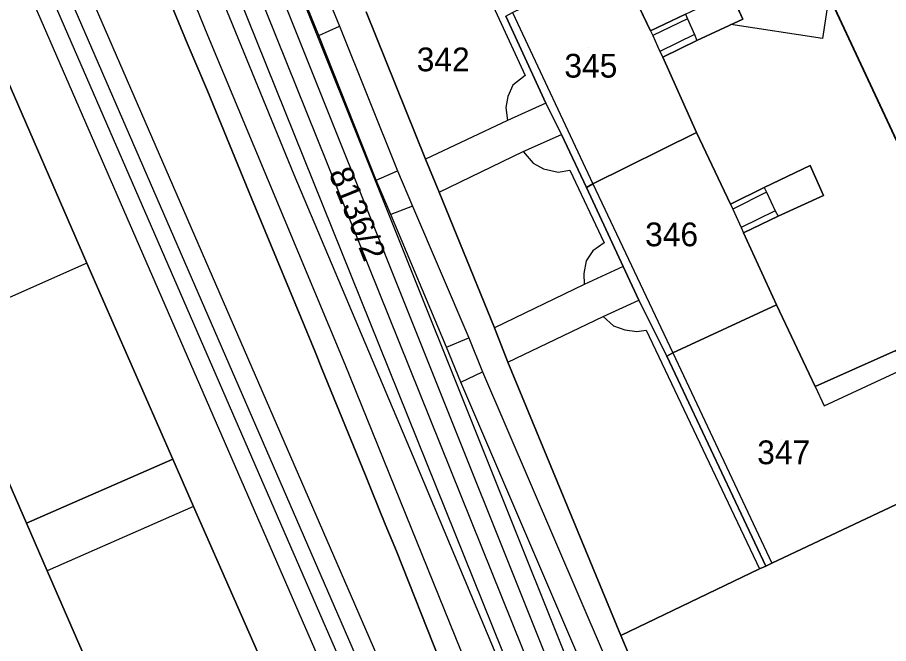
# Model space of a CAD drawing. Extents: x -264070 to -262271, y -1238894 to -1238141.
# Drawn here: x -263757 to -263683.6, y -1238742.4 to -1238689.6 of the extents above; entities that cross this region are included whole.
import ezdxf

# ---------------------------------------------------------------- set-up
doc = ezdxf.new("R2010")
doc.units = 0
for name, color, linetype in [('body_kn', 7, 'Continuous'), ('kladpar_druhypozemkov', 7, 'Continuous'), ('kladpar_hranice', 7, 'Continuous'), ('kladpar_parcelnecisla', 7, 'Continuous'), ('kladpar_plochy', 7, 'Continuous'), ('tarchy_linie', 7, 'Continuous'), ('zappar_hrandruhpozemk', 7, 'Continuous')]:
    doc.layers.add(name, color=color, linetype=linetype)

msp = doc.modelspace()

# ---------------------------------------------------------------- linework, layer by layer
at = {"layer": 'body_kn'}
for p, q in [((-263700.52, -1238689.76), (-263700.52, -1238689.76)), ((-263700.52, -1238689.76), (-263700.52, -1238689.76)), ((-263695.87, -1238689.79), (-263695.87, -1238689.79)), ((-263729.86, -1238690.38), (-263729.86, -1238690.38)), ((-263696.86, -1238690.25), (-263696.86, -1238690.25)), ((-263740.97, -1238691.13), (-263740.97, -1238691.13)), ((-263731.59, -1238691.16), (-263731.59, -1238691.16)), ((-263731.59, -1238691.16), (-263731.59, -1238691.16)), ((-263703.64, -1238690.77), (-263703.64, -1238690.77)), ((-263703.64, -1238690.77), (-263703.64, -1238690.77)), ((-263703.44, -1238691.16), (-263703.44, -1238691.16)), ((-263703.44, -1238691.16), (-263703.44, -1238691.16)), ((-263699.93, -1238691.08), (-263699.93, -1238691.08)), ((-263699.93, -1238691.08), (-263699.93, -1238691.08)), ((-263742.68, -1238691.8), (-263742.68, -1238691.8)), ((-263699.74, -1238691.59), (-263699.74, -1238691.59)), ((-263689.15, -1238691.43), (-263689.15, -1238691.43)), ((-263702.86, -1238692.5), (-263702.86, -1238692.5)), ((-263702.86, -1238692.5), (-263702.86, -1238692.5)), ((-263702.61, -1238693), (-263702.61, -1238693)), ((-263714.21, -1238694.52), (-263714.21, -1238694.52)), ((-263740.97, -1238695.83), (-263740.97, -1238695.83)), ((-263715.24, -1238695.36), (-263715.24, -1238695.36)), ((-263715.65, -1238696.3), (-263715.65, -1238696.3)), ((-263715.82, -1238697.23), (-263715.82, -1238697.23)), ((-263712.45, -1238696.86), (-263712.45, -1238696.86)), ((-263712.45, -1238696.86), (-263712.45, -1238696.86)), ((-263715.7, -1238698.31), (-263715.7, -1238698.31)), ((-263715.7, -1238698.31), (-263715.7, -1238698.31)), ((-263711.13, -1238699.49), (-263711.13, -1238699.49)), ((-263699.76, -1238699.32), (-263699.76, -1238699.32)), ((-263699.76, -1238699.32), (-263699.76, -1238699.32)), ((-263714.36, -1238700.92), (-263714.36, -1238700.92)), ((-263722.61, -1238701.59), (-263722.61, -1238701.59)), ((-263713.53, -1238701.92), (-263713.53, -1238701.92)), ((-263712.67, -1238702.39), (-263712.67, -1238702.39)), ((-263690.19, -1238702.1), (-263690.19, -1238702.1)), ((-263733.66, -1238702.9), (-263733.66, -1238702.9)), ((-263733.66, -1238702.9), (-263733.66, -1238702.9)), ((-263724.97, -1238702.55), (-263724.97, -1238702.55)), ((-263711.43, -1238702.67), (-263711.43, -1238702.67)), ((-263710.43, -1238702.51), (-263710.43, -1238702.51)), ((-263726.75, -1238703.35), (-263726.75, -1238703.35)), ((-263726.75, -1238703.35), (-263726.75, -1238703.35)), ((-263708.49, -1238703.65), (-263708.49, -1238703.65)), ((-263708.49, -1238703.65), (-263708.49, -1238703.65)), ((-263721.44, -1238704.35), (-263721.44, -1238704.35)), ((-263721.44, -1238704.35), (-263721.44, -1238704.35)), ((-263709.03, -1238703.95), (-263709.03, -1238703.95)), ((-263694.05, -1238703.97), (-263694.05, -1238703.97)), ((-263694.05, -1238703.97), (-263694.05, -1238703.97)), ((-263693.85, -1238704.36), (-263693.85, -1238704.36)), ((-263693.85, -1238704.36), (-263693.85, -1238704.36)), ((-263689.07, -1238704.64), (-263689.07, -1238704.64)), ((-263737.26, -1238704.85), (-263737.26, -1238704.85)), ((-263696.91, -1238705.36), (-263696.91, -1238705.36)), ((-263696.91, -1238705.36), (-263696.91, -1238705.36)), ((-263723.71, -1238705.54), (-263723.71, -1238705.54)), ((-263696.71, -1238705.78), (-263696.71, -1238705.78)), ((-263696.71, -1238705.78), (-263696.71, -1238705.78)), ((-263693.14, -1238705.92), (-263693.14, -1238705.92)), ((-263693.14, -1238705.92), (-263693.14, -1238705.92)), ((-263725.52, -1238706.25), (-263725.52, -1238706.25)), ((-263725.52, -1238706.25), (-263725.52, -1238706.25)), ((-263692.87, -1238706.37), (-263692.87, -1238706.37)), ((-263696.01, -1238707.33), (-263696.01, -1238707.33)), ((-263696.01, -1238707.33), (-263696.01, -1238707.33)), ((-263736.12, -1238707.65), (-263736.12, -1238707.65)), ((-263695.81, -1238707.79), (-263695.81, -1238707.79)), ((-263707.55, -1238708.62), (-263707.55, -1238708.62)), ((-263708.5, -1238709.29), (-263708.5, -1238709.29)), ((-263751.14, -1238710.33), (-263751.14, -1238710.33)), ((-263751.14, -1238710.33), (-263751.14, -1238710.33)), ((-263709.06, -1238710.14), (-263709.06, -1238710.14)), ((-263709.27, -1238711.19), (-263709.27, -1238711.19)), ((-263705.93, -1238710.61), (-263705.93, -1238710.61)), ((-263705.93, -1238710.61), (-263705.93, -1238710.61)), ((-263709.24, -1238712.14), (-263709.24, -1238712.14)), ((-263709.24, -1238712.14), (-263709.24, -1238712.14)), ((-263704.61, -1238713.45), (-263704.61, -1238713.45)), ((-263693.01, -1238713.83), (-263693.01, -1238713.83)), ((-263693.01, -1238713.83), (-263693.01, -1238713.83)), ((-263733.1, -1238714.87), (-263733.1, -1238714.87)), ((-263707.63, -1238714.83), (-263707.63, -1238714.83)), ((-263706.75, -1238715.62), (-263706.75, -1238715.62)), ((-263716.79, -1238715.79), (-263716.79, -1238715.79)), ((-263705.8, -1238715.96), (-263705.8, -1238715.96)), ((-263704.79, -1238716.08), (-263704.79, -1238716.08)), ((-263704, -1238715.98), (-263704, -1238715.98)), ((-263718.96, -1238716.62), (-263718.96, -1238716.62)), ((-263718.96, -1238716.62), (-263718.96, -1238716.62)), ((-263731.89, -1238717.8), (-263731.89, -1238717.8)), ((-263720.83, -1238717.4), (-263720.83, -1238717.4)), ((-263702.27, -1238718.15), (-263702.27, -1238718.15)), ((-263701.77, -1238717.89), (-263701.77, -1238717.89)), ((-263701.77, -1238717.89), (-263701.77, -1238717.89)), ((-263731.3, -1238719.3), (-263731.3, -1238719.3)), ((-263729.39, -1238718.85), (-263729.39, -1238718.85)), ((-263729.39, -1238718.85), (-263729.39, -1238718.85)), ((-263715.65, -1238718.66), (-263715.65, -1238718.66)), ((-263715.65, -1238718.66), (-263715.65, -1238718.66)), ((-263717.8, -1238719.47), (-263717.8, -1238719.47)), ((-263719.61, -1238720.34), (-263719.61, -1238720.34)), ((-263719.61, -1238720.34), (-263719.61, -1238720.34)), ((-263689.75, -1238720.73), (-263689.75, -1238720.73)), ((-263689.75, -1238720.73), (-263689.75, -1238720.73)), ((-263689.01, -1238722.35), (-263689.01, -1238722.35)), ((-263743.89, -1238726.84), (-263743.89, -1238726.84)), ((-263723.61, -1238726.68), (-263723.61, -1238726.68)), ((-263727.68, -1238728.12), (-263727.68, -1238728.12)), ((-263727.12, -1238729.53), (-263727.12, -1238729.53)), ((-263742.14, -1238730.82), (-263742.14, -1238730.82)), ((-263742.14, -1238730.82), (-263742.14, -1238730.82)), ((-263756.24, -1238732.22), (-263756.24, -1238732.22)), ((-263726, -1238732.3), (-263726, -1238732.3)), ((-263725.04, -1238734.58), (-263725.04, -1238734.58)), ((-263694.45, -1238736.07), (-263694.45, -1238736.07)), ((-263693.92, -1238735.84), (-263693.92, -1238735.84)), ((-263693.41, -1238735.6), (-263693.41, -1238735.6)), ((-263754.49, -1238736.24), (-263754.49, -1238736.24)), ((-263706.15, -1238741.67), (-263706.15, -1238741.67))]:
    msp.add_line(p, q, dxfattribs=at)
at = {"layer": 'kladpar_druhypozemkov'}
for p, q in [((-263720.82, -1238692.17), (-263720.82, -1238692.17)), ((-263708.89, -1238692.21), (-263708.89, -1238692.21)), ((-263731.48, -1238701.57), (-263731.48, -1238701.57)), ((-263701.89, -1238706.81), (-263701.89, -1238706.81)), ((-263692.59, -1238725.16), (-263692.59, -1238725.16))]:
    msp.add_line(p, q, dxfattribs=at)
at = {"layer": 'kladpar_hranice'}
for points in [[(-263682.81, -1238670.42), (-263686.17, -1238671.99), (-263692.32, -1238658.86), (-263700.34, -1238662.68), (-263699.69, -1238664.12), (-263701.03, -1238664.76), (-263700.2, -1238666.52), (-263698.82, -1238665.91), (-263697.73, -1238668.28), (-263699.14, -1238668.94), (-263698.23, -1238670.78), (-263696.9, -1238670.15), (-263690.34, -1238684.08), (-263675.44, -1238716)], [(-263650.18, -1238703.94), (-263675.44, -1238716), (-263690.34, -1238684.08), (-263696.9, -1238670.15), (-263698.23, -1238670.78), (-263699.14, -1238668.94), (-263697.73, -1238668.28), (-263698.82, -1238665.91), (-263700.2, -1238666.52), (-263701.03, -1238664.76), (-263699.69, -1238664.12), (-263700.34, -1238662.68), (-263692.32, -1238658.86), (-263686.17, -1238671.99), (-263682.81, -1238670.42), (-263682.99, -1238670.07), (-263679.88, -1238668.48), (-263679.68, -1238668.92), (-263676.39, -1238667.38)], [(-263778.04, -1238682.19), (-263773.07, -1238693.59), (-263770.95, -1238698.48), (-263763.42, -1238715.75), (-263756.24, -1238732.22), (-263754.49, -1238736.24), (-263749.07, -1238748.68), (-263741.89, -1238765.38), (-263739.78, -1238770.19), (-263738.54, -1238773.02), (-263760.47, -1238761.75), (-263772.58, -1238754.25), (-263773.1, -1238754.88), (-263778.74, -1238751.92), (-263778.43, -1238751.26), (-263785.96, -1238747.21), (-263786.42, -1238747.77), (-263789.85, -1238746), (-263789.78, -1238745.48), (-263823.96, -1238727.21)], [(-263721.41, -1238743.72), (-263725.04, -1238734.58), (-263726, -1238732.3), (-263727.12, -1238729.53), (-263727.68, -1238728.12), (-263731.3, -1238719.3), (-263731.89, -1238717.8), (-263733.1, -1238714.87), (-263736.12, -1238707.65), (-263737.26, -1238704.85), (-263740.97, -1238695.83), (-263742.68, -1238691.8), (-263745.76, -1238684.36)], [(-263745.76, -1238684.36), (-263742.68, -1238691.8), (-263740.97, -1238695.83), (-263737.26, -1238704.85), (-263736.12, -1238707.65), (-263733.1, -1238714.87), (-263731.89, -1238717.8), (-263731.3, -1238719.3), (-263727.68, -1238728.12), (-263727.12, -1238729.53), (-263726, -1238732.3), (-263725.04, -1238734.58), (-263721.41, -1238743.72)], [(-263706.42, -1238684.94), (-263703.64, -1238690.77), (-263700.7, -1238689.38), (-263696.86, -1238687.54), (-263695.87, -1238689.79), (-263699.74, -1238691.59), (-263702.61, -1238693), (-263699.76, -1238699.32), (-263708.49, -1238703.65), (-263709.03, -1238703.95), (-263711.13, -1238699.49), (-263712.45, -1238696.86), (-263715.84, -1238689.53), (-263715.28, -1238689.23), (-263706.42, -1238684.94)], [(-263700.7, -1238689.38), (-263703.64, -1238690.77), (-263706.42, -1238684.94)], [(-263682.96, -1238717.69), (-263689.75, -1238720.73), (-263693.01, -1238713.83), (-263695.81, -1238707.79), (-263692.87, -1238706.37), (-263689.07, -1238704.64), (-263690.19, -1238702.1), (-263694.05, -1238703.97), (-263696.91, -1238705.36), (-263699.76, -1238699.32), (-263702.61, -1238693), (-263699.74, -1238691.59), (-263695.87, -1238689.79), (-263696.86, -1238687.54)], [(-263727.59, -1238689.16), (-263722.61, -1238701.59), (-263721.44, -1238704.35), (-263716.79, -1238715.79), (-263715.65, -1238718.66), (-263706.15, -1238741.67), (-263695.17, -1238767.42)], [(-263715.84, -1238689.53), (-263712.45, -1238696.86), (-263711.13, -1238699.49), (-263709.03, -1238703.95), (-263705.93, -1238710.61), (-263704.61, -1238713.45), (-263702.27, -1238718.15), (-263693.92, -1238735.84), (-263694.45, -1238736.07), (-263706.15, -1238741.67), (-263715.65, -1238718.66), (-263716.79, -1238715.79), (-263721.44, -1238704.35), (-263722.61, -1238701.59), (-263727.59, -1238689.16)], [(-263751.14, -1238710.33), (-263743.89, -1238726.84), (-263756.24, -1238732.22), (-263763.42, -1238715.75), (-263770.95, -1238698.48), (-263758.57, -1238693.32), (-263751.14, -1238710.33)], [(-263736.75, -1238743.05), (-263742.14, -1238730.82), (-263743.89, -1238726.84), (-263751.14, -1238710.33), (-263758.57, -1238693.32)], [(-263699.76, -1238699.32), (-263696.91, -1238705.36), (-263694.05, -1238703.97), (-263690.19, -1238702.1), (-263689.07, -1238704.64), (-263692.87, -1238706.37), (-263695.81, -1238707.79), (-263693.01, -1238713.83), (-263701.77, -1238717.89), (-263702.27, -1238718.15), (-263704.61, -1238713.45), (-263705.93, -1238710.61), (-263709.03, -1238703.95), (-263708.49, -1238703.65), (-263699.76, -1238699.32)], [(-263693.01, -1238713.83), (-263689.75, -1238720.73), (-263682.96, -1238717.69), (-263682.28, -1238719.24), (-263677.99, -1238728.32), (-263693.41, -1238735.6), (-263693.92, -1238735.84), (-263702.27, -1238718.15), (-263701.77, -1238717.89), (-263693.01, -1238713.83)], [(-263736.75, -1238743.05), (-263729.37, -1238759.9), (-263727.27, -1238764.71), (-263724.53, -1238770.98), (-263725.53, -1238771.42), (-263724.77, -1238773.1), (-263726.29, -1238782.98), (-263728.39, -1238781.77), (-263728.52, -1238781.99), (-263731.68, -1238780.11), (-263731.56, -1238779.89), (-263737.04, -1238776.46), (-263738.54, -1238773.02), (-263739.78, -1238770.19), (-263741.89, -1238765.38), (-263749.07, -1238748.68), (-263754.49, -1238736.24), (-263756.24, -1238732.22), (-263743.89, -1238726.84), (-263742.14, -1238730.82), (-263736.75, -1238743.05)], [(-263680, -1238779.53), (-263688.14, -1238778.18), (-263688.31, -1238779.22), (-263695.33, -1238777.98), (-263694.09, -1238772.35), (-263695.17, -1238767.42), (-263706.15, -1238741.67), (-263694.45, -1238736.07), (-263693.92, -1238735.84), (-263693.41, -1238735.6), (-263677.99, -1238728.32)]]:
    msp.add_lwpolyline(points, dxfattribs=at)
at = {"layer": 'kladpar_plochy'}
for p, q in [((-263690.34, -1238684.08), (-263675.44, -1238716)), ((-263675.44, -1238716), (-263690.34, -1238684.08)), ((-263703.64, -1238690.77), (-263706.42, -1238684.94)), ((-263695.87, -1238689.79), (-263696.86, -1238687.54)), ((-263700.7, -1238689.38), (-263703.64, -1238690.77)), ((-263699.74, -1238691.59), (-263695.87, -1238689.79)), ((-263702.61, -1238693), (-263699.74, -1238691.59)), ((-263699.76, -1238699.32), (-263702.61, -1238693)), ((-263696.91, -1238705.36), (-263699.76, -1238699.32)), ((-263690.19, -1238702.1), (-263694.05, -1238703.97)), ((-263689.07, -1238704.64), (-263690.19, -1238702.1)), ((-263694.05, -1238703.97), (-263696.91, -1238705.36)), ((-263692.87, -1238706.37), (-263689.07, -1238704.64)), ((-263695.81, -1238707.79), (-263692.87, -1238706.37)), ((-263693.01, -1238713.83), (-263695.81, -1238707.79)), ((-263689.75, -1238720.73), (-263693.01, -1238713.83)), ((-263682.96, -1238717.69), (-263689.75, -1238720.73)), ((-263693.41, -1238735.6), (-263677.99, -1238728.32)), ((-263706.15, -1238741.67), (-263694.45, -1238736.07)), ((-263694.45, -1238736.07), (-263693.92, -1238735.84)), ((-263693.92, -1238735.84), (-263693.41, -1238735.6)), ((-263695.17, -1238767.42), (-263706.15, -1238741.67))]:
    msp.add_line(p, q, dxfattribs=at)
for points in [[(-263778.04, -1238682.19), (-263773.07, -1238693.59), (-263770.95, -1238698.48), (-263763.42, -1238715.75), (-263756.24, -1238732.22), (-263754.49, -1238736.24), (-263749.07, -1238748.68), (-263741.89, -1238765.38), (-263739.78, -1238770.19), (-263738.54, -1238773.02), (-263760.47, -1238761.75), (-263772.58, -1238754.25), (-263773.1, -1238754.88), (-263778.74, -1238751.92), (-263778.43, -1238751.26), (-263785.96, -1238747.21), (-263786.42, -1238747.77), (-263789.85, -1238746), (-263789.78, -1238745.48), (-263823.96, -1238727.21)], [(-263721.41, -1238743.72), (-263725.04, -1238734.58), (-263726, -1238732.3), (-263727.12, -1238729.53), (-263727.68, -1238728.12), (-263731.3, -1238719.3), (-263731.89, -1238717.8), (-263733.1, -1238714.87), (-263736.12, -1238707.65), (-263737.26, -1238704.85), (-263740.97, -1238695.83), (-263742.68, -1238691.8), (-263745.76, -1238684.36)], [(-263745.76, -1238684.36), (-263742.68, -1238691.8), (-263740.97, -1238695.83), (-263737.26, -1238704.85), (-263736.12, -1238707.65), (-263733.1, -1238714.87), (-263731.89, -1238717.8), (-263731.3, -1238719.3), (-263727.68, -1238728.12), (-263727.12, -1238729.53), (-263726, -1238732.3), (-263725.04, -1238734.58), (-263721.41, -1238743.72)], [(-263727.59, -1238689.16), (-263722.61, -1238701.59), (-263721.44, -1238704.35), (-263716.79, -1238715.79), (-263715.65, -1238718.66), (-263706.15, -1238741.67), (-263695.17, -1238767.42)], [(-263715.84, -1238689.53), (-263712.45, -1238696.86), (-263711.13, -1238699.49), (-263709.03, -1238703.95), (-263705.93, -1238710.61), (-263704.61, -1238713.45), (-263702.27, -1238718.15), (-263693.92, -1238735.84), (-263694.45, -1238736.07), (-263706.15, -1238741.67), (-263715.65, -1238718.66), (-263716.79, -1238715.79), (-263721.44, -1238704.35), (-263722.61, -1238701.59), (-263727.59, -1238689.16)], [(-263736.75, -1238743.05), (-263742.14, -1238730.82), (-263743.89, -1238726.84), (-263751.14, -1238710.33), (-263758.57, -1238693.32)]]:
    msp.add_lwpolyline(points, dxfattribs=at)
for points in [[(-263706.42, -1238684.94), (-263703.64, -1238690.77), (-263700.7, -1238689.38), (-263696.86, -1238687.54), (-263695.87, -1238689.79), (-263699.74, -1238691.59), (-263702.61, -1238693), (-263699.76, -1238699.32), (-263708.49, -1238703.65), (-263709.03, -1238703.95), (-263711.13, -1238699.49), (-263712.45, -1238696.86), (-263715.84, -1238689.53), (-263715.28, -1238689.23)], [(-263751.14, -1238710.33), (-263743.89, -1238726.84), (-263756.24, -1238732.22), (-263763.42, -1238715.75), (-263770.95, -1238698.48), (-263758.57, -1238693.32)], [(-263699.76, -1238699.32), (-263696.91, -1238705.36), (-263694.05, -1238703.97), (-263690.19, -1238702.1), (-263689.07, -1238704.64), (-263692.87, -1238706.37), (-263695.81, -1238707.79), (-263693.01, -1238713.83), (-263701.77, -1238717.89), (-263702.27, -1238718.15), (-263704.61, -1238713.45), (-263705.93, -1238710.61), (-263709.03, -1238703.95), (-263708.49, -1238703.65)], [(-263693.01, -1238713.83), (-263689.75, -1238720.73), (-263682.96, -1238717.69), (-263682.28, -1238719.24), (-263677.99, -1238728.32), (-263693.41, -1238735.6), (-263693.92, -1238735.84), (-263702.27, -1238718.15), (-263701.77, -1238717.89)], [(-263736.75, -1238743.05), (-263729.37, -1238759.9), (-263727.27, -1238764.71), (-263724.53, -1238770.98), (-263725.53, -1238771.42), (-263724.77, -1238773.1), (-263726.29, -1238782.98), (-263728.39, -1238781.77), (-263728.52, -1238781.99), (-263731.68, -1238780.11), (-263731.56, -1238779.89), (-263737.04, -1238776.46), (-263738.54, -1238773.02), (-263739.78, -1238770.19), (-263741.89, -1238765.38), (-263749.07, -1238748.68), (-263754.49, -1238736.24), (-263756.24, -1238732.22), (-263743.89, -1238726.84), (-263742.14, -1238730.82)]]:
    msp.add_lwpolyline(points, close=True, dxfattribs=at)
at = {"layer": 'tarchy_linie'}
msp.add_line((-263753.1, -1238641.95), (-263702.63, -1238767.97), dxfattribs=at)
for points in [[(-263721.04, -1238760.49), (-263768.58, -1238651.2), (-263754.24, -1238643.98), (-263704.92, -1238766.36), (-263705.75, -1238776.29)], [(-263750.52, -1238644.25), (-263701.04, -1238767.8), (-263702.57, -1238776.75), (-263703.09, -1238776.66), (-263704.1, -1238776.52), (-263705.75, -1238776.29), (-263707.38, -1238776.04), (-263706.6, -1238766.61), (-263755.1, -1238646.26)], [(-263766.44, -1238651.97), (-263718.92, -1238761.24), (-263727.06, -1238764.63), (-263727.71, -1238763.19), (-263728.36, -1238761.76), (-263724.39, -1238760.11), (-263772.23, -1238650.31)], [(-263770.19, -1238651.06), (-263722.31, -1238760.95), (-263727.71, -1238763.19)], [(-263688.68, -1238688.46), (-263689.15, -1238691.43), (-263696.86, -1238690.25), (-263695.87, -1238689.79), (-263696.35, -1238688.7)]]:
    msp.add_lwpolyline(points, dxfattribs=at)
at = {"layer": 'zappar_hrandruhpozemk'}
for p, q in [((-263733.66, -1238702.9), (-263754.68, -1238651.74)), ((-263756.64, -1238652.62), (-263740.97, -1238691.13)), ((-263717.42, -1238687.53), (-263714.21, -1238694.52)), ((-263715.28, -1238689.23), (-263708.49, -1238703.65)), ((-263700.52, -1238689.76), (-263703.44, -1238691.16)), ((-263731.59, -1238691.16), (-263729.86, -1238690.38)), ((-263740.97, -1238691.13), (-263729.39, -1238718.85)), ((-263703.64, -1238690.77), (-263703.44, -1238691.16)), ((-263703.44, -1238691.16), (-263702.86, -1238692.5)), ((-263699.93, -1238691.08), (-263702.86, -1238692.5)), ((-263702.86, -1238692.5), (-263702.61, -1238693)), ((-263712.45, -1238696.86), (-263715.7, -1238698.31)), ((-263715.7, -1238698.31), (-263722.61, -1238701.59)), ((-263714.36, -1238700.92), (-263711.13, -1238699.49)), ((-263721.44, -1238704.35), (-263714.36, -1238700.92)), ((-263723.61, -1238726.68), (-263733.66, -1238702.9)), ((-263726.75, -1238703.35), (-263724.97, -1238702.55)), ((-263710.43, -1238702.51), (-263707.55, -1238708.62)), ((-263708.49, -1238703.65), (-263701.77, -1238717.89)), ((-263693.85, -1238704.36), (-263696.71, -1238705.78)), ((-263696.91, -1238705.36), (-263696.71, -1238705.78)), ((-263723.71, -1238705.54), (-263725.52, -1238706.25)), ((-263723.71, -1238705.54), (-263718.96, -1238716.62)), ((-263696.71, -1238705.78), (-263696.01, -1238707.33)), ((-263693.14, -1238705.92), (-263696.01, -1238707.33)), ((-263720.83, -1238717.4), (-263725.52, -1238706.25)), ((-263696.01, -1238707.33), (-263695.81, -1238707.79)), ((-263751.14, -1238710.33), (-263763.42, -1238715.75)), ((-263705.93, -1238710.61), (-263709.24, -1238712.14)), ((-263709.24, -1238712.14), (-263716.79, -1238715.79)), ((-263707.63, -1238714.83), (-263704.61, -1238713.45)), ((-263715.65, -1238718.66), (-263707.63, -1238714.83)), ((-263704, -1238715.98), (-263694.45, -1238736.07)), ((-263720.83, -1238717.4), (-263718.96, -1238716.62)), ((-263701.77, -1238717.89), (-263693.41, -1238735.6)), ((-263729.39, -1238718.85), (-263719.16, -1238744.07)), ((-263689.01, -1238722.35), (-263682.28, -1238719.24)), ((-263719.61, -1238720.34), (-263717.8, -1238719.47)), ((-263689.75, -1238720.73), (-263689.01, -1238722.35)), ((-263742.14, -1238730.82), (-263754.49, -1238736.24))]:
    msp.add_line(p, q, dxfattribs=at)
for points in [[(-263731.03, -1238687.5), (-263729.86, -1238690.38), (-263724.97, -1238702.55), (-263723.71, -1238705.54)], [(-263725.52, -1238706.25), (-263726.75, -1238703.35), (-263731.59, -1238691.16), (-263732.83, -1238688.11)], [(-263700.7, -1238689.38), (-263700.52, -1238689.76), (-263699.93, -1238691.08), (-263699.74, -1238691.59)], [(-263714.21, -1238694.52), (-263715.24, -1238695.36), (-263715.65, -1238696.3), (-263715.82, -1238697.23), (-263715.7, -1238698.31)], [(-263714.36, -1238700.92), (-263713.53, -1238701.92), (-263712.67, -1238702.39), (-263711.43, -1238702.67), (-263710.43, -1238702.51)], [(-263694.05, -1238703.97), (-263693.85, -1238704.36), (-263693.14, -1238705.92), (-263692.87, -1238706.37)], [(-263707.55, -1238708.62), (-263708.5, -1238709.29), (-263709.06, -1238710.14), (-263709.27, -1238711.19), (-263709.24, -1238712.14)], [(-263707.63, -1238714.83), (-263706.75, -1238715.62), (-263705.8, -1238715.96), (-263704.79, -1238716.08), (-263704, -1238715.98)], [(-263718.96, -1238716.62), (-263717.8, -1238719.47), (-263707.62, -1238743.13), (-263697.89, -1238766.11)], [(-263709.77, -1238743.35), (-263719.61, -1238720.34), (-263720.83, -1238717.4)], [(-263708.97, -1238771.73), (-263708.66, -1238769.73), (-263708.5, -1238767.94), (-263708.53, -1238766.37), (-263708.71, -1238764.19), (-263713.89, -1238749.85), (-263723.61, -1238726.68)]]:
    msp.add_lwpolyline(points, dxfattribs=at)

# ---------------------------------------------------------------- texts
at = {"layer": 'kladpar_parcelnecisla'}
for s, p in [('342', (-263723.338, -1238694.18)), ('345', (-263710.897, -1238694.71)), ('346', (-263704.091, -1238708.91)), ('347', (-263694.644, -1238727.26))]:
    msp.add_text(s, height=2, dxfattribs=at).set_placement(p)
msp.add_text('8136/2', height=2, rotation=292, dxfattribs=at).set_placement((-263730.793, -1238702.743))

doc.saveas('drawing.dxf')
